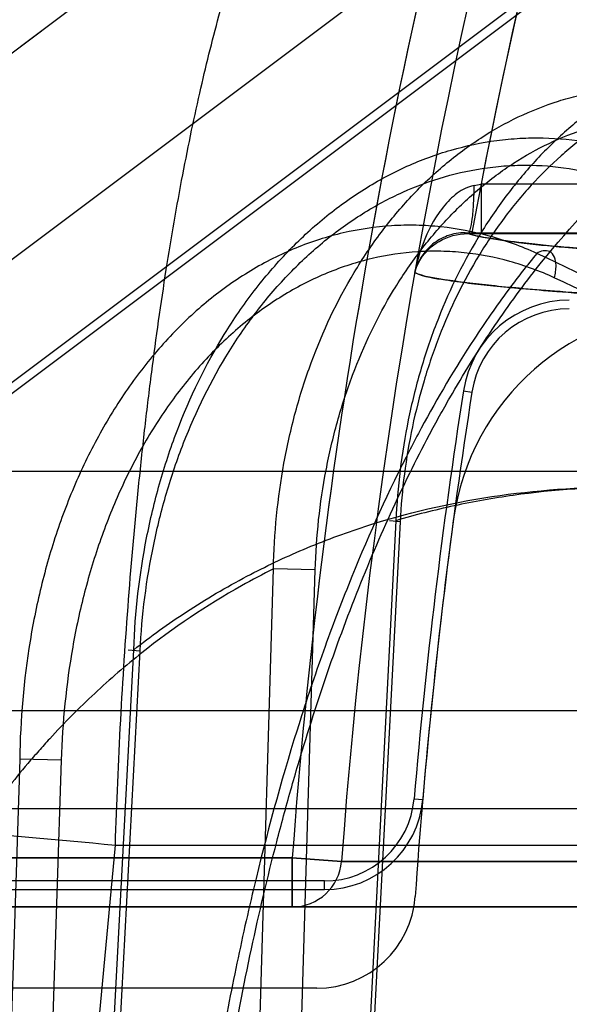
# Model space of a CAD drawing. Header units: millimetres. Extents: x 0 to 297, y 0 to 210.
# Tile 390 of 455: x 239.7057 to 239.7503, y 160.6194 to 160.6993. Entities that reach past the tile are written whole.
import ezdxf

# ---------------------------------------------------------------- set-up
doc = ezdxf.new("R2010")
doc.units = ezdxf.units.MM
doc.header["$LTSCALE"] = 16.335
doc.layers.get('0').update_dxf_attribs({"linetype": 'CONTINUOUS'})
for name, color, linetype in [('AXES_REF', 7, 'CONTINUOUS'), ('INTFCLR_1', 7, 'CONTINUOUS'), ('INTFCLR_144815', 7, 'CONTINUOUS'), ('INTFCLR_72935', 7, 'CONTINUOUS')]:
    doc.layers.add(name, color=color, linetype=linetype)

msp = doc.modelspace()

# ---------------------------------------------------------------- linework, layer by layer
at = {"color": 7, "linetype": 'Continuous'}
for radius in [7.756662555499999, 7.756, 7.706331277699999]:
    msp.add_circle((241.4302422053, 154.539298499), radius, dxfattribs=at)
msp.add_arc((241.4302422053, 154.539298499), 7.68, 278.2771290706, 261.7228709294, dxfattribs=at)
at = {"layer": 'AXES_REF', "color": 9, "linetype": 'Continuous'}
msp.add_arc((241.4302422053, 154.539298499), 7.075609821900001, 94.4118118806, 85.5881881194, dxfattribs=at)
at = {"layer": 'INTFCLR_1', "color": 9, "linetype": 'Continuous'}
for p, q in [((239.7443914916, 160.7260782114), (239.6180185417, 160.631298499)), ((239.7431771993, 160.6859562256), (239.7431771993, 160.6819568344)), ((239.7676401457, 160.6859562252), (239.7431771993, 160.6859562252)), ((239.7421018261, 160.6819580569), (239.7676401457, 160.6819568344)), ((239.7278530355, 160.631298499), (239.6180185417, 160.631298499)), ((239.7278530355, 160.631298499), (239.7278530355, 160.627298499)), ((239.7318387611, 160.6310033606), (239.7278530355, 160.631298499)), ((239.7865670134, 160.6310033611), (239.7318387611, 160.6310033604)), ((239.6046852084, 160.627298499), (239.7820684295, 160.6272984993))]:
    msp.add_line(p, q, dxfattribs=at)
at = {"layer": 'INTFCLR_1', "color": 6, "linetype": 'Continuous'}
for p, q in [((239.7604402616, 160.7213515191), (239.6454503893, 160.6351091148)), ((239.7298526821, 160.6207091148), (239.6502503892, 160.6207091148))]:
    msp.add_line(p, q, dxfattribs=at)
at = {"layer": 'INTFCLR_1', "color": 7, "linetype": 'Continuous'}
msp.add_line((239.7377948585, 160.6787847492), (239.7379728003, 160.6793051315), dxfattribs=at)
at = {"layer": 'INTFCLR_1', "color": 9, "linetype": 'Continuous'}
for centre, radius, start, end in [((240.2140185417, 160.5952984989), 0.4834862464, 136.3898582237, 175.7650415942), ((240.214018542, 160.5952984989), 0.4874965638, 164.4387731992, 175.7650421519), ((239.7225502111, 160.8010214), 0.1168993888, 279.8859946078, 280.1630965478), ((239.7278516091, 160.6312963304), 0.0039978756, 270.0204436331, 355.7975453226)]:
    msp.add_arc(centre, radius, start, end, dxfattribs=at)
at = {"layer": 'INTFCLR_1', "color": 6, "linetype": 'Continuous'}
for centre, radius, start, end in [((240.2140185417, 160.595298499), 0.4794897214, 137.2913519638, 169.1014109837), ((239.7605623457, 160.6560404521), 0.0198108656, 90.0025200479, 172.3711763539), ((240.2140185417, 160.595298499), 0.4773172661, 172.3704883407, 176.0524738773), ((239.7298526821, 160.6287091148), 0.008, 270.0000009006, 356.0524736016)]:
    msp.add_arc(centre, radius, start, end, dxfattribs=at)
at = {"layer": 'INTFCLR_1', "color": 9, "linetype": 'Continuous'}
for points, knots in [([(239.7426204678, 160.6858578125), (239.7423120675, 160.6858040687), (239.7415179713, 160.6854983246), (239.7404314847, 160.6845802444), (239.7388393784, 160.6824251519), (239.7381012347, 160.6803378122), (239.7377948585, 160.6787847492)], [0, 0, 0, 0, 0.1049875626, 0.2797084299, 0.4691080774, 1, 1, 1, 1]), ([(239.7421018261, 160.6819580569), (239.7422163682, 160.6819733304), (239.7423541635, 160.6824877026), (239.7424949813, 160.6832210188), (239.7425919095, 160.6844792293), (239.7426178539, 160.6853807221), (239.7426204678, 160.6858578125)], [0, 0, 0, 0, 0.08716609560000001, 0.3097071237, 0.6401160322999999, 1, 1, 1, 1]), ([(239.7676401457, 160.6797059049), (239.7653912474, 160.6798186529), (239.7612199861, 160.6800421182), (239.7554585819, 160.6804064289), (239.7506902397, 160.6807738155), (239.7469218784, 160.6811368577), (239.7441668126, 160.6815018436), (239.742667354, 160.6817812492), (239.7421018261, 160.6819580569)], [0, 0, 0, 0, 0.2632404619, 0.488345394, 0.6748526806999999, 0.8223794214, 0.9307304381, 1, 1, 1, 1]), ([(239.7377948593, 160.6787847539), (239.7385762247, 160.6784375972), (239.7400726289, 160.6782362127), (239.7422060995, 160.6779233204), (239.7442630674, 160.6777033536), (239.7466576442, 160.6774761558), (239.7496055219, 160.6772372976), (239.7533905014, 160.6769699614), (239.7582520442, 160.6766721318), (239.7618808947, 160.6764789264), (239.763919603, 160.6763767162)], [0, 0, 0, 0, 0.0976424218, 0.1690009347, 0.2472990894, 0.3335584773, 0.4437851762, 0.5850020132, 0.7668876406, 1, 1, 1, 1])]:
    msp.add_open_spline(points, degree=3, knots=knots, dxfattribs=at)
at = {"layer": 'INTFCLR_1', "color": 7, "linetype": 'Continuous'}
msp.add_open_spline([(239.7377948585, 160.6787847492), (239.7378990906, 160.6791808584), (239.7383525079, 160.6801933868), (239.7397788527, 160.6815410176), (239.7412944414, 160.681962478), (239.7421018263, 160.6819580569)], degree=3, knots=[0, 0, 0, 0, 0.2159486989, 0.5743186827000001, 1, 1, 1, 1], dxfattribs=at)
at = {"layer": 'INTFCLR_144815', "color": 9, "linetype": 'Continuous'}
for p, q in [((240.8172109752, 160.6626480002), (239.685174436, 160.6626480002)), ((239.736270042, 160.6586525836), (239.7321507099, 160.5792985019)), ((239.7366038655, 160.6585688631), (239.7324923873, 160.5792985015)), ((239.7366038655, 160.6585688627), (239.7357572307, 160.6586495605)), ((239.7240697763, 160.5792985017), (239.7263224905, 160.6547378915)), ((239.7297142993, 160.6546541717), (239.7263225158, 160.6547379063)), ((239.7274608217, 160.5792985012), (239.7297142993, 160.6546541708)), ((239.7113391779, 160.5792985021), (239.7149804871, 160.6481821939)), ((239.7118575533, 160.5792985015), (239.7154915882, 160.6480984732)), ((239.7145257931, 160.648174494), (239.7154915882, 160.6480984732)), ((239.9300555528, 160.643228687), (239.5152219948, 160.6432286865)), ((239.7057243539, 160.6393007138), (239.7037887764, 160.5792984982)), ((239.7090905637, 160.6392169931), (239.7057243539, 160.6393007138)), ((239.7090905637, 160.6392169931), (239.7071552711, 160.5792984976)), ((239.5232216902, 160.6352984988), (239.978090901, 160.6352984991)), ((239.7134885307, 160.6323229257), (239.7109638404, 160.6055728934)), ((239.713490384, 160.6323227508), (239.757895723, 160.6323227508))]:
    msp.add_line(p, q, dxfattribs=at)
at = {"layer": 'INTFCLR_144815', "color": 7, "linetype": 'Continuous'}
msp.add_open_spline([(239.77632871, 160.671812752), (239.7748105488, 160.6828142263), (239.771821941, 160.7045011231), (239.7674323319, 160.7364475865), (239.7632210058, 160.7671909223), (239.7591480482, 160.7970204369), (239.7551740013, 160.8262273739), (239.7512807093, 160.8549518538), (239.7475286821, 160.8827526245), (239.7439599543, 160.9093190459), (239.740557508, 160.9347771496), (239.7372901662, 160.959364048), (239.7341556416, 160.9831053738), (239.7312151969, 161.0055420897), (239.7285176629, 161.0262958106), (239.7261250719, 161.0448708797), (239.7240085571, 161.0614623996), (239.7221717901, 161.0760089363), (239.7205522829, 161.0889758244), (239.7191294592, 161.100498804), (239.7178737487, 161.11079401), (239.7167814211, 161.1198663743), (239.7158096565, 161.1280436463), (239.7149457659, 161.1354156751), (239.7141716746, 161.1421237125), (239.7135074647, 161.1479694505), (239.7129090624, 161.1533201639), (239.7123668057, 161.1582541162), (239.7118799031, 161.1627702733), (239.7114566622, 161.1667734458), (239.7110754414, 161.1704535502), (239.7107310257, 161.1738543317), (239.7104260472, 161.1769405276), (239.7101561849, 161.1797409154), (239.7099151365, 161.1823114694), (239.7096997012, 161.1846798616), (239.7095067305, 161.1868698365), (239.7093352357, 161.18888592), (239.7091829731, 161.1907490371), (239.7090554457, 161.1923761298), (239.708945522, 161.1938410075), (239.7088453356, 161.1952409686), (239.7087546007, 161.1965835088), (239.7086757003, 161.1978324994), (239.7085952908, 161.1992029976), (239.708520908, 161.2006214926), (239.7084502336, 161.2022636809), (239.7084006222, 161.2037721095), (239.7083827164, 161.2052764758), (239.7083720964, 161.2066513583), (239.7085115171, 161.208076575), (239.7083233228, 161.2101330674), (239.7090874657, 161.2100770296)], degree=3, knots=[0, 0, 0, 0, 0.06138756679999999, 0.121008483, 0.1782451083, 0.2329100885, 0.2874227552, 0.3411757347, 0.393138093, 0.4424863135, 0.4893421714, 0.5351104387, 0.5795865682, 0.6217125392, 0.6601911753, 0.6952689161, 0.7252355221, 0.7526449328, 0.7763141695, 0.7974675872, 0.816822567, 0.8336432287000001, 0.8479777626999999, 0.8623409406, 0.8746713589, 0.8853028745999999, 0.8948614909, 0.9044321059, 0.9127397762, 0.9199694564, 0.9266831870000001, 0.9331906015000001, 0.9388636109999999, 0.9438253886, 0.9487415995, 0.9531348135, 0.9569708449, 0.9608937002, 0.9643190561, 0.9673036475, 0.9699151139, 0.9724390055, 0.9750617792, 0.9773530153, 0.9793565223, 0.9826506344, 0.9852026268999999, 0.9884485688, 0.9909663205, 0.99360072, 0.9957648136, 1, 1, 1, 1], dxfattribs=at)
at = {"layer": 'INTFCLR_144815', "color": 9, "linetype": 'Continuous'}
for points, knots in [([(239.7369437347, 160.723298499), (239.733870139, 160.723298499), (239.7274765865, 160.7225904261), (239.7180404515, 160.719315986), (239.7089770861, 160.7136807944), (239.7008671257, 160.7058443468), (239.6941938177, 160.6962241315), (239.6892730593, 160.685418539), (239.6862140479, 160.6741013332), (239.6853344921, 160.6664184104), (239.685174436, 160.6626480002)], [0, 0, 0, 0, 0.1050837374, 0.21787631, 0.3387406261, 0.4670384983, 0.6007623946, 0.736684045, 0.8709766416, 1, 1, 1, 1]), ([(239.713490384, 160.6323227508), (239.7135973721, 160.6357075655), (239.713880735, 160.6423576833), (239.7145196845, 160.652150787), (239.7152231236, 160.6600835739), (239.715886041, 160.6662280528), (239.7165878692, 160.6720160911), (239.7175557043, 160.6788447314), (239.7186836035, 160.6853864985), (239.7196616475, 160.6902890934), (239.7206328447, 160.6947257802), (239.7218967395, 160.6997909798), (239.7235426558, 160.7052829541), (239.7252674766, 160.710042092), (239.7268209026, 160.7135320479), (239.7281137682, 160.7159480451), (239.7293219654, 160.7179334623), (239.7308395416, 160.7199879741), (239.7327970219, 160.7218587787), (239.7348270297, 160.7230239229), (239.7362650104, 160.723298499), (239.7369437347, 160.723298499)], [0, 0, 0, 0, 0.1042635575, 0.2049087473, 0.3021266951, 0.3494296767, 0.3951775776, 0.4816294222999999, 0.5617414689, 0.5995186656, 0.6355363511, 0.7015662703, 0.7601961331, 0.8119752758, 0.8573235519, 0.8776594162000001, 0.8962984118, 0.9288575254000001, 0.9560174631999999, 0.97910347, 1, 1, 1, 1]), ([(239.771418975, 160.6969956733), (239.7693038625, 160.6973379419), (239.7660291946, 160.697421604), (239.7623065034, 160.6967533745), (239.7602041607, 160.6961591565), (239.7570464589, 160.6950399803), (239.7540402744, 160.693391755), (239.7513008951, 160.6913356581), (239.7494824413, 160.6898044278), (239.7473356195, 160.6876723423), (239.7453958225, 160.685301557), (239.743956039, 160.6832570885), (239.7418800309, 160.6799882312), (239.740173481, 160.6764414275), (239.7388402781, 160.6727280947), (239.7380334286, 160.6701451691), (239.7368898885, 160.6654959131), (239.7363914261, 160.661396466), (239.7362700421, 160.6586525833)], [0, 0, 0, 0, 0.1098685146, 0.1653265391, 0.1935295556, 0.2218009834, 0.3370645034, 0.3670847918, 0.397439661, 0.4588941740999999, 0.5219269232, 0.5542432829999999, 0.5870709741, 0.7204576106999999, 0.7546908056, 0.7893863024, 0.8591629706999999, 1, 1, 1, 1]), ([(239.7699088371, 160.6946835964), (239.7679184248, 160.6950053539), (239.7648357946, 160.695082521), (239.7613309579, 160.6944530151), (239.7593499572, 160.6938930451), (239.7563716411, 160.6928389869), (239.7535354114, 160.6912862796), (239.750947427, 160.6893513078), (239.7492281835, 160.6879094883), (239.7471971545, 160.6859017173), (239.7453587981, 160.6836698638), (239.7439930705, 160.6817446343), (239.7420218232, 160.6786664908), (239.7403946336, 160.6753270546), (239.7391175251, 160.6718291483), (239.7383419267, 160.6693965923), (239.7372362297, 160.6650180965), (239.7367382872, 160.6611554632), (239.7366038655, 160.6585688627)], [0, 0, 0, 0, 0.1096189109, 0.1650089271, 0.1931906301, 0.2214485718, 0.3367240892, 0.3667609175, 0.3971372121, 0.4586431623, 0.5217283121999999, 0.5540726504, 0.5869294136, 0.7204219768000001, 0.7546742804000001, 0.7893855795, 0.8591827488, 1, 1, 1, 1]), ([(239.7263225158, 160.6547379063), (239.7263795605, 160.6576111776), (239.7267998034, 160.6619065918), (239.7279000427, 160.666786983), (239.7286969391, 160.6694955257), (239.7300283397, 160.6733787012), (239.7317710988, 160.6770811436), (239.7339275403, 160.6804721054), (239.735428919, 160.6825831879), (239.7374633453, 160.6850136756), (239.7397270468, 160.6871674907), (239.7416487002, 160.6886897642), (239.7445536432, 160.6907119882), (239.747758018, 160.6922580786), (239.7511015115, 160.6931913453), (239.7533359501, 160.6936461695), (239.7573046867, 160.6940192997), (239.7607409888, 160.6935852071), (239.762931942, 160.6929926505)], [0, 0, 0, 0, 0.1415064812, 0.2113104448, 0.2461202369, 0.280468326, 0.4134509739, 0.4460433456, 0.4782975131, 0.5409537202, 0.6017877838, 0.6317837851, 0.6615815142, 0.7760743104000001, 0.8042398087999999, 0.8324475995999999, 0.8882424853, 1, 1, 1, 1]), ([(239.7193504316, 160.5855788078), (239.7195624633, 160.5889251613), (239.7199674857, 160.5939221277), (239.7206829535, 160.6005274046), (239.7214963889, 160.6069461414), (239.7227008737, 160.6147415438), (239.7244564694, 160.6238082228), (239.7261792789, 160.6311193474), (239.7275244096, 160.636092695), (239.7283236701, 160.6388597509), (239.7295214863, 160.6428340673), (239.7314200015, 160.6485373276), (239.7342330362, 160.6557516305), (239.7367954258, 160.6613867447), (239.7387020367, 160.6651147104), (239.7398054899, 160.6671499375), (239.7414321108, 160.6700364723), (239.7439427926, 160.6740965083), (239.7485865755, 160.6805141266), (239.7530865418, 160.6854260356), (239.7572216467, 160.6889709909), (239.7597462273, 160.6909325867), (239.7616769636, 160.6922313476), (239.7629318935, 160.6929926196)], [0, 0, 0, 0, 0.0839822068, 0.1255314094, 0.166399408, 0.2460266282, 0.3230456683, 0.3976498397, 0.43409919, 0.4520761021, 0.4697861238, 0.5380636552, 0.6025619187, 0.6636457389, 0.6930137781, 0.7074212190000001, 0.7216279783, 0.7760004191, 0.8268564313, 0.9199491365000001, 0.9418203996, 0.9632373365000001, 1, 1, 1, 1]), ([(239.7297142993, 160.6546541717), (239.7297959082, 160.6573706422), (239.7302306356, 160.6614285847), (239.7313064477, 160.6660361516), (239.7320784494, 160.6685927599), (239.7333610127, 160.6722579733), (239.7350282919, 160.6757505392), (239.7370801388, 160.6789501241), (239.7385067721, 160.6809413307), (239.740436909, 160.6832330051), (239.7425800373, 160.6852647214), (239.7443976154, 160.6867005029), (239.7471415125, 160.6886057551), (239.7501638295, 160.6900647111), (239.753316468, 160.690945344), (239.7554202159, 160.6913745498), (239.7591523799, 160.6917271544), (239.7623836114, 160.6913191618), (239.7644420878, 160.6907606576)], [0, 0, 0, 0, 0.1417199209, 0.211646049, 0.2465180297, 0.2809284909, 0.4141483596, 0.4467938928, 0.4790964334, 0.5418307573, 0.6027188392, 0.6327299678, 0.6625316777, 0.7769212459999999, 0.8050295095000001, 0.8331654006, 0.8887756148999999, 1, 1, 1, 1]), ([(239.714980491, 160.6481821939), (239.7150973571, 160.6512228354), (239.7156136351, 160.655768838), (239.7168464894, 160.6609339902), (239.7177299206, 160.6638150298), (239.7192065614, 160.6679747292), (239.7214358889, 160.672588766), (239.7246827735, 160.677323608), (239.7274037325, 160.6805041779), (239.7304003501, 160.6832850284), (239.7331181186, 160.6852483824), (239.735400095, 160.6865750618), (239.7377159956, 160.6877157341), (239.7407100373, 160.6888235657), (239.7438189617, 160.6894792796), (239.7463290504, 160.6897150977), (239.7488365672, 160.6897600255), (239.7519757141, 160.6894545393), (239.7544238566, 160.6888319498), (239.7556258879, 160.6884303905)], [0, 0, 0, 0, 0.1377789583, 0.206061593, 0.2402336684, 0.2741707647, 0.4059257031, 0.4705534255, 0.5337519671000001, 0.5950390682, 0.6552457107, 0.6851158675, 0.7144741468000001, 0.7720589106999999, 0.8291580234, 0.8577649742, 0.886116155, 0.9426164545, 1, 1, 1, 1]), ([(239.7154915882, 160.6480984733), (239.715645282, 160.6509922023), (239.7161910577, 160.6553132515), (239.7174155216, 160.6602184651), (239.718281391, 160.6629524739), (239.7197197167, 160.6668969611), (239.72186739, 160.6712693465), (239.7249727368, 160.6757562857), (239.7275665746, 160.678767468), (239.7304137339, 160.6814010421), (239.7329914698, 160.6832606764), (239.735153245, 160.6845169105), (239.7373431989, 160.6855974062), (239.7401709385, 160.6866474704), (239.7431054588, 160.6872694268), (239.7454720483, 160.6874953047), (239.7478327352, 160.6875401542), (239.7507855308, 160.6872564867), (239.7530866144, 160.6866683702), (239.7542154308, 160.6862896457)], [0, 0, 0, 0, 0.1383967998, 0.2069534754, 0.2412534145, 0.2753102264, 0.4074740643, 0.4722508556, 0.535550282, 0.5968850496, 0.6570763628, 0.6869117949, 0.7162142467, 0.7736285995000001, 0.8304669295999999, 0.8589069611, 0.8870712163, 0.9431353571, 1, 1, 1, 1]), ([(239.7477106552, 160.6803531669), (239.7464662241, 160.6809178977), (239.7439150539, 160.6818506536), (239.7405866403, 160.6824866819), (239.7379157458, 160.6826552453), (239.735253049, 160.6826009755), (239.7326080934, 160.6822102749), (239.7300339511, 160.6814985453), (239.7274865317, 160.6805703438), (239.7244132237, 160.6790141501), (239.7215741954, 160.6770042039), (239.7194452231, 160.6751477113), (239.7173957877, 160.6731049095), (239.7150419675, 160.6702696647), (239.7130048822, 160.6671493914), (239.7115560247, 160.6644902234), (239.7102213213, 160.6617152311), (239.7090826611, 160.6588272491), (239.708134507, 160.6558482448), (239.7073047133, 160.652787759), (239.7061828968, 160.6473066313), (239.7057753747, 160.6425046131), (239.7057243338, 160.63930069)], [0, 0, 0, 0, 0.0586437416, 0.1160164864, 0.1447325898, 0.1733635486, 0.2301965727, 0.2588413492, 0.2878771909, 0.3464292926, 0.4060466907, 0.4366382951, 0.4675710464, 0.5301402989, 0.5943666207, 0.6271439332, 0.6600424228, 0.7264619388, 0.7601297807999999, 0.7941690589, 0.8624929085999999, 1, 1, 1, 1]), ([(239.749121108, 160.6783739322), (239.7479554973, 160.6789085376), (239.7455633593, 160.6797937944), (239.7424369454, 160.680391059), (239.7399260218, 160.6805485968), (239.7374183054, 160.6804938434), (239.7349251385, 160.6801218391), (239.7324967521, 160.6794453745), (239.730089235, 160.6785611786), (239.7271795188, 160.6770828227), (239.7244889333, 160.6751736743), (239.7224672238, 160.673410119), (239.7205154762, 160.6714689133), (239.7182690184, 160.6687730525), (239.7163183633, 160.6658060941), (239.7149236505, 160.6632767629), (239.7136337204, 160.6606344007), (239.712527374, 160.6578828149), (239.7115964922, 160.6550432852), (239.7107750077, 160.6521226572), (239.7096426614, 160.6468832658), (239.7091911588, 160.642288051), (239.7090905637, 160.6392169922)], [0, 0, 0, 0, 0.0579009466, 0.1146057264, 0.1430197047, 0.1713738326, 0.227751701, 0.2562155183, 0.2850979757, 0.3434409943, 0.402966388, 0.4335510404, 0.4645021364, 0.5271784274, 0.5915970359, 0.6245004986, 0.6575469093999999, 0.7243162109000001, 0.7581835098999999, 0.7924420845, 0.8612617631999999, 1, 1, 1, 1]), ([(239.7477106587, 160.6803531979), (239.7469064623, 160.6793759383), (239.745636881, 160.6777471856), (239.743957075, 160.675407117), (239.741486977, 160.6717476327), (239.7393185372, 160.6680694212), (239.7359496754, 160.6616735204), (239.7336998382, 160.656714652), (239.7315672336, 160.6513040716), (239.7301275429, 160.6474219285), (239.7277064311, 160.6402427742), (239.7253347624, 160.6316630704), (239.7235788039, 160.6238669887), (239.7226395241, 160.619195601), (239.7212969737, 160.6119418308), (239.7196575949, 160.6007516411), (239.7187494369, 160.5906990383), (239.7184256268, 160.5855788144)], [0, 0, 0, 0, 0.037731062, 0.0615327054, 0.0858667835, 0.1693452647, 0.1886175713, 0.301387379, 0.3313841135, 0.3620034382, 0.4248151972, 0.5572078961, 0.6271273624, 0.6630327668, 0.6992546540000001, 0.8470480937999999, 1, 1, 1, 1]), ([(239.749121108, 160.6783739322), (239.7491686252, 160.6785368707), (239.7492424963, 160.6788745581), (239.7493093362, 160.67959825), (239.7489703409, 160.6807604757), (239.7480055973, 160.6805400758), (239.7477106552, 160.6803531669)], [0, 0, 0, 0, 0.1544781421, 0.3102598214, 0.6821904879, 1, 1, 1, 1]), ([(239.7921439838, 160.6499456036), (239.785942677, 160.6560798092), (239.7718863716, 160.6675195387), (239.7561230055, 160.6764119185), (239.7477106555, 160.680353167)], [0, 0, 0, 0, 0.4842558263, 1, 1, 1, 1]), ([(239.7925196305, 160.649566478), (239.7865866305, 160.6551931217), (239.7728450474, 160.6660509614), (239.7575232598, 160.6745179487), (239.7491211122, 160.6783739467)], [0, 0, 0, 0, 0.4693497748, 1, 1, 1, 1]), ([(239.7149804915, 160.6481821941), (239.7163620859, 160.6492656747), (239.7193364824, 160.6514015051), (239.7239503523, 160.6541194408), (239.7280052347, 160.6560418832), (239.7312299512, 160.6573255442), (239.7362434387, 160.6590728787), (239.7440646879, 160.6608909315), (239.7511776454, 160.661391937), (239.7547497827, 160.6613919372)], [0, 0, 0, 0, 0.1234078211, 0.2570125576, 0.3758298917, 0.4384281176, 0.5008929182, 0.748925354, 1, 1, 1, 1]), ([(239.7557906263, 160.6613919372), (239.7524507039, 160.6613919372), (239.747472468, 160.6610640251), (239.7409788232, 160.6599176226), (239.7378255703, 160.65911379), (239.7362700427, 160.6586525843)], [0, 0, 0, 0, 0.5068140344, 0.7538009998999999, 1, 1, 1, 1]), ([(239.7263227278, 160.654738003), (239.7254494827, 160.6543023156), (239.721711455, 160.6523230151), (239.7167853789, 160.6490060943), (239.7117343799, 160.6446526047), (239.7090183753, 160.6419116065), (239.7072643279, 160.6399635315), (239.7060935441, 160.6386118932), (239.7040840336, 160.6361530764), (239.7013676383, 160.6324184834), (239.6983681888, 160.6276045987), (239.6963308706, 160.6237704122), (239.6950500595, 160.6211024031), (239.694203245, 160.6192613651), (239.6927830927, 160.6159633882), (239.6909590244, 160.6111005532), (239.689097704, 160.6050499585), (239.6878215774, 160.5998376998), (239.6869635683, 160.5955496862), (239.6862131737, 160.5911508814), (239.685789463, 160.5878139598), (239.6855692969, 160.5855788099)], [0, 0, 0, 0, 0.0349656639, 0.1515158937, 0.2116583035, 0.2737159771, 0.2895989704, 0.3055789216, 0.337781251, 0.4033508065, 0.4708757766, 0.5408433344, 0.5587814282, 0.5769111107, 0.613445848, 0.6874148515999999, 0.7628661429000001, 0.8401335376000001, 0.8795657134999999, 0.9195289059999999, 1, 1, 1, 1]), ([(239.6593222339, 160.6323227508), (239.6581762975, 160.6325281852), (239.6560790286, 160.632924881), (239.653609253, 160.6334628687), (239.6519799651, 160.6338996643), (239.6510640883, 160.634180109), (239.6503825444, 160.6344649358), (239.6499488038, 160.634673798), (239.6497037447, 160.6350134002), (239.6500260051, 160.6353047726), (239.6505344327, 160.6354357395), (239.6513687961, 160.635599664), (239.6525196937, 160.6357078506), (239.654003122, 160.6357966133), (239.655807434, 160.6358472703), (239.6588279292, 160.6358703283), (239.6632930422, 160.6357918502), (239.6693563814, 160.6355709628), (239.6761864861, 160.6352227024), (239.6860977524, 160.6346099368), (239.6985932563, 160.6336688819), (239.7086027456, 160.6327841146), (239.713490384, 160.6323227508)], [0, 0, 0, 0, 0.0471680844, 0.0864673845, 0.1023973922, 0.1154511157, 0.1253631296, 0.1319656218, 0.1356291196, 0.1393919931, 0.1464843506, 0.1577201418, 0.1733767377, 0.1934510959, 0.2178626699, 0.246518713, 0.3158164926, 0.3987770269, 0.4923302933, 0.5928916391, 0.8010957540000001, 1, 1, 1, 1])]:
    msp.add_open_spline(points, degree=3, knots=knots, dxfattribs=at)
at = {"layer": 'INTFCLR_72935', "color": 9, "linetype": 'Continuous'}
for p, q in [((239.6179810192, 160.631298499), (239.7443976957, 160.7261004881)), ((239.7417479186, 160.6691962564), (239.7424394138, 160.6690880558)), ((239.73774469, 160.6360862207), (239.7384420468, 160.6360264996)), ((239.6179810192, 160.631298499), (239.7278530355, 160.631298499)), ((239.7278530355, 160.627298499), (239.7278530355, 160.631298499)), ((239.7278530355, 160.631298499), (239.7318387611, 160.6310033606)), ((239.7318387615, 160.6310033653), (239.7865670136, 160.6310033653)), ((239.7304712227, 160.6287091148), (239.7304712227, 160.6294090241)), ((239.7820684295, 160.6272984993), (239.6046466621, 160.627298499))]:
    msp.add_line(p, q, dxfattribs=at)
at = {"layer": 'INTFCLR_72935', "color": 6, "linetype": 'Continuous'}
for p, q in [((239.7730378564, 160.720816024), (239.6694174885, 160.6431093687)), ((239.6698374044, 160.6425494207), (239.7736465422, 160.7203976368)), ((239.7419004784, 160.6820260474), (239.7676401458, 160.6820254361)), ((239.7304712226, 160.6294090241), (239.6742171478, 160.6294090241)), ((239.6742171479, 160.6287091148), (239.7304712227, 160.6287091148))]:
    msp.add_line(p, q, dxfattribs=at)
at = {"layer": 'INTFCLR_72935', "color": 9, "linetype": 'Continuous'}
for centre, radius, start, end in [((240.2140185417, 160.5952984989), 0.4834862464, 136.3898582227, 175.7650415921), ((240.2140185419, 160.5952984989), 0.4874965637, 164.4360553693, 175.7650421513), ((239.7278513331, 160.6312965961), 0.003998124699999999, 270.0243969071, 355.7940389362)]:
    msp.add_arc(centre, radius, start, end, dxfattribs=at)
at = {"layer": 'INTFCLR_72935', "color": 6, "linetype": 'Continuous'}
for centre, radius, start, end in [((240.2140185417, 160.595298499), 0.4794897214, 136.8471002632, 169.5793628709), ((239.7503432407, 160.6678513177), 0.008699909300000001, 89.9999998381, 171.1068509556), ((239.7503432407, 160.6678513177), 0.008, 90.0000006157, 171.1068421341), ((240.2140185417, 160.595298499), 0.4780171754, 171.1068503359, 175.1051770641), ((240.2140185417, 160.595298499), 0.4773172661, 171.1068501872, 175.1051772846), ((239.7304712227, 160.6367091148), 0.007300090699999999, 269.9999991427, 355.1051781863), ((239.7304712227, 160.6367091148), 0.008, 269.9999993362, 355.1051649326)]:
    msp.add_arc(centre, radius, start, end, dxfattribs=at)
msp.add_open_spline([(239.7419004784, 160.6820260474), (239.741405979, 160.6820271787), (239.7404450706, 160.6818527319), (239.7388023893, 160.6809376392), (239.7379893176, 160.6796725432), (239.7377948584, 160.6787847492)], degree=3, knots=[0, 0, 0, 0, 0.2658057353, 0.5114764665, 1, 1, 1, 1], dxfattribs=at)
at = {"layer": 'INTFCLR_72935', "color": 9, "linetype": 'Continuous'}
for points, knots in [([(239.7419004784, 160.6820260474), (239.7424212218, 160.6818349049), (239.7438665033, 160.6815517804), (239.7465629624, 160.6811751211), (239.7503372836, 160.6808041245), (239.7551700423, 160.6804256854), (239.7610561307, 160.6800511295), (239.765330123, 160.6798217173), (239.7676401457, 160.6797059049)], [0, 0, 0, 0, 0.0643186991, 0.1696597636, 0.3161923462, 0.5037165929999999, 0.7318187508, 1, 1, 1, 1]), ([(239.763919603, 160.6763767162), (239.7618333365, 160.6764813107), (239.7581434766, 160.676678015), (239.7532193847, 160.6769810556), (239.7494244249, 160.6772509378), (239.746484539, 160.6774912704), (239.7441072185, 160.6777192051), (239.7420838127, 160.6779385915), (239.7400029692, 160.6782469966), (239.7385539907, 160.6784474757), (239.7377948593, 160.6787847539)], [0, 0, 0, 0, 0.2385485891, 0.4219732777, 0.5633764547, 0.6730316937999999, 0.7587779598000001, 0.8362029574, 0.9051367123, 1, 1, 1, 1])]:
    msp.add_open_spline(points, degree=3, knots=knots, dxfattribs=at)

doc.saveas('drawing.dxf')
